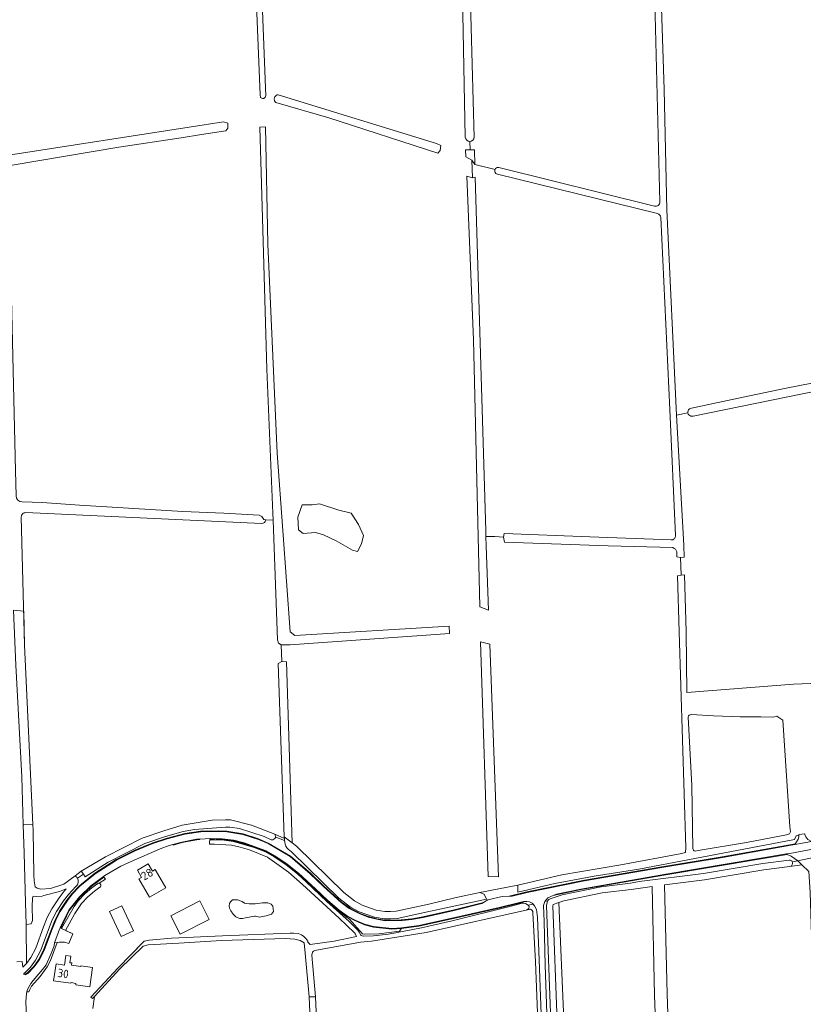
# Model space of a CAD drawing. Header units: metres. Extents: x 209813 to 223847, y 571801 to 587119.
# Tile 594 of 656: x 217565 to 217938, y 581153 to 581622. Entities that reach past the tile are written whole.
import ezdxf
from ezdxf.enums import TextEntityAlignment as Align

# ---------------------------------------------------------------- set-up
doc = ezdxf.new("R2010")
doc.units = ezdxf.units.M
for name, color, linetype, lineweight in [('B-RO-GK-BESCHOEIING-G', 8, 'GK-BESCHOEIING', 0), ('B-RO-GR-BEPLANTING_CULTUUR_BOSPLANTSOEN-GV', 8, 'Continuous', 0), ('B-RO-GR-GRAS-GV', 8, 'Continuous', 0), ('B-RO-OG-BEBOUWING-GV', 8, 'Continuous', 0), ('B-RO-OG-BEBOUWING-T18', 8, 'Continuous', 0), ('B-RO-OG-TERREIN_CULTUURSCHEIDING-GV', 8, 'Continuous', 0), ('B-RO-OG-TERREIN_ERF-GV', 8, 'Continuous', 0), ('B-RO-OG-WATER_GREPPEL-GV', 8, 'Continuous', 0), ('B-RO-OG-WEG-GV', 8, 'Continuous', 0), ('B-RO-VH-VERHARDING_GRASBETONSTEEN-GV', 8, 'Continuous', 0), ('B-RO-VH-VERHARDING_OPEN-GV', 8, 'Continuous', 0), ('B-RO-VH-VERHARDING_STRAATBAKSTEEN-GV', 8, 'Continuous', 0)]:
    doc.layers.add(name, color=color, linetype=linetype, lineweight=lineweight)
doc.styles.add('NLCS-ISO-M200-T18', font='txt', dxfattribs={"height": 0.36})
doc.linetypes.add('GK-BESCHOEIING', pattern='A,30,-5,[1,NLCS.shx,S=1,R=0,X=0,Y=0],-5', length=40)

msp = doc.modelspace()

# ---------------------------------------------------------------- linework, layer by layer
at = {"layer": 'B-RO-GK-BESCHOEIING-G', "flags": 128}
msp.add_lwpolyline([(217598.556, 581155.994), (217611.453, 581169.895), (217623.433, 581182.126)], dxfattribs=at)
at = {"layer": 'B-RO-GR-BEPLANTING_CULTUUR_BOSPLANTSOEN-GV', "flags": 128}
msp.add_lwpolyline([(217567.757, 581190.526), (217567.861, 581172.001), (217569.904, 581174.832), (217572.232, 581179.311), (217575.96, 581189.399), (217577.781, 581193.856), (217579.857, 581197.983), (217583.368, 581203.294), (217585.769, 581206.392), (217586.81, 581207.493), (217583.609, 581206.228), (217576.085, 581204.391), (217575.245, 581204.076), (217572.769, 581203.934), (217571.107, 581204.06), (217570.701, 581203.041), (217570.498, 581199.059), (217570.684, 581192.453), (217570.036, 581190.888)], close=True, dxfattribs=at)
at = {"layer": 'B-RO-GR-GRAS-GV', "flags": 128}
for points in [[(217661.585, 581720.255), (217645.377, 581718.656), (217604.831, 581715.375), (217601.713, 581715.19), (217557.656, 581711.703), (217556.339, 581711.596), (217554.851, 581711.36), (217556.36, 581633.002), (217559.072, 581559.236), (217559.607, 581557.727), (217561.393, 581557.336), (217645.303, 581570.365), (217661.645, 581572.956), (217663.681, 581572.21), (217663.787, 581569.935), (217662.818, 581568.657), (217651.166, 581566.849), (217641.465, 581565.239), (217611.768, 581560.89), (217561.003, 581552.211), (217559.575, 581551.946), (217559.34, 581550.194), (217562.624, 581406.6), (217562.914, 581394.748)], [(217676.527, 581719.633), (217681.675, 581589.016), (217681.786, 581585.297), (217681.715, 581584.987), (217681.656, 581584.839), (217681.495, 581584.565), (217681.281, 581584.329), (217681.025, 581584.141), (217680.884, 581584.068), (217680.583, 581583.965), (217680.268, 581583.925), (217679.294, 581584.49), (217679.051, 581585.686), (217673.776, 581718.273)], [(217776.761, 581565.516), (217774.098, 581708.147), (217774.007, 581724.016)], [(217777.997, 581674.368), (217778.214, 581670.326), (217780.98, 581565.447)], [(217869.43, 581534.701), (217865.954, 581674.639)], [(217868.421, 581676.509), (217868.74, 581666.744), (217869.111, 581661.387), (217871.435, 581588.34), (217872.75, 581530.984), (217877.388, 581433.16), (217882.77, 581434.296)], [(217685.305, 581383.167), (217685.19, 581386.423), (217682.253, 581455.003), (217680.183, 581527.026), (217678.958, 581570.296), (217681.602, 581570.525), (217682.785, 581514.623), (217687.27, 581415.077), (217689.867, 581378.26), (217693.475, 581330), (217695.549, 581328.14), (217769.084, 581332.633), (217769.243, 581329.194), (217693.415, 581323.789), (217689.928, 581323.713), (217689.131, 581323.829), (217689.358, 581315.783), (217691.7, 581315.584), (217694.359, 581229.495), (217696.4, 581227.815), (217718.901, 581205.749), (217724.004, 581201.763), (217727.718, 581199.784), (217734.35, 581197.379), (217738.42, 581196.784), (217741.151, 581196.697), (217743.804, 581196.878), (217759.439, 581200.224), (217771.86, 581203.304), (217783.752, 581205.731), (217801.813, 581209.329), (217822.773, 581214.192), (217850.861, 581218.96), (217879.897, 581224.421), (217881.474, 581224.83), (217881.632, 581224.988), (217881.842, 581227.02), (217878.557, 581329.88), (217877.813, 581356.604), (217879.618, 581356.867)], [(217778.954, 581563.574), (217779.045, 581559.573), (217781.154, 581559.585), (217781.362, 581552.54), (217790.929, 581550.216)], [(217786.58, 581375.313), (217786.669, 581370.979), (217787.803, 581340.202), (217783.761, 581341.899), (217780.733, 581469.024), (217777.578, 581547.068), (217780.18, 581546.278), (217779.916, 581554.678), (217776.99, 581556.198), (217776.913, 581559.561), (217779.045, 581559.573)], [(217781.362, 581552.54), (217779.916, 581554.678)], [(217792.825, 581551.104), (217866.937, 581532.713)], [(217780.18, 581546.278), (217781.541, 581546.483), (217786.524, 581378.063), (217786.58, 581375.313), (217790.803, 581375.375), (217795.03, 581375.067), (217795.231, 581376.769), (217836.078, 581375.158), (217874.82, 581373.704)], [(217868.34, 581529.153), (217792.12, 581547.941)], [(217876.893, 581375.791), (217874.234, 581435.927), (217869.858, 581527.347)], [(217884.477, 581436.525), (217909.064, 581441.667), (217929.553, 581445.976), (217974.376, 581454.726)], [(217877.388, 581433.16), (217880.788, 581371.204), (217880.957, 581365.45), (217879.188, 581365.4), (217879.618, 581356.867), (217881.205, 581357.039), (217882.002, 581329.945), (217882.332, 581301.131), (217933.115, 581305.018), (217965.957, 581306.236), (217985.43, 581306.669), (217982.659, 581375.607), (217980.418, 581451.981)], [(217975.364, 581451.128), (217885.3, 581432.752)], [(217565.824, 581391.823), (217575.388, 581391.537), (217593.138, 581390.323), (217642.296, 581387.319), (217661.891, 581386.427), (217678.68, 581385.546), (217679.91, 581384.911), (217680.942, 581383.403), (217681.822, 581383.272)], [(217679.768, 581381.596), (217567.481, 581386.727)], [(217565.399, 581384.676), (217566.983, 581323.581), (217570.878, 581238.148), (217570.96, 581235.32), (217571.4, 581214.16), (217571.586, 581211.393), (217572.048, 581208.544), (217572.921, 581207.869), (217574.668, 581207.393), (217579.232, 581207.671), (217585.621, 581209.735), (217591.092, 581213.682)], [(217689.131, 581323.829), (217687.872, 581324.623), (217687.323, 581326.127), (217685.305, 581383.167), (217681.822, 581383.272)], [(217875.644, 581370.055), (217844.754, 581370.957), (217795.433, 581372.712), (217795.03, 581375.067)], [(217879.188, 581365.4), (217877.562, 581365.631), (217877.495, 581368.023)], [(217563.187, 581172.708), (217565.83, 581172.955), (217566.143, 581170.172), (217567.691, 581171.766), (217567.861, 581172.001), (217567.757, 581190.526), (217567.444, 581201.005), (217566.726, 581224.575), (217566.272, 581238.016), (217565.64, 581260.834), (217562.849, 581314.11)], [(217690.647, 581231.569), (217690.595, 581232.232), (217687.702, 581314.891), (217689.358, 581315.783)], [(217593.953, 581215.96), (217605.469, 581222.758), (217623.011, 581231.674), (217633.272, 581235.082), (217641.902, 581237.892), (217656.336, 581240.167), (217662.608, 581240.451), (217665.036, 581240.377), (217674.949, 581237.839), (217686.081, 581233.524)], [(217931.372, 581218.238), (217918.86, 581216.572), (217890.644, 581211.874), (217871.587, 581209.445), (217872.891, 581157.299), (217875.009, 581097.306), (217877.199, 581061.07), (217893.895, 581057.272)], [(217900.406, 581019.546), (217920.519, 581011.188), (217934.32, 581044.399), (217939.609, 581041.775), (217942.234, 581047.064), (217943.612, 581051.081), (217944.597, 581055.4), (217945.072, 581059.749), (217945.174, 581068.689), (217944.538, 581092.849), (217942.562, 581155.219), (217941.03, 581205.722), (217940.317, 581215.843), (217937.012, 581218.989)], [(217931.372, 581218.238), (217937.012, 581218.989), (217935.039, 581220.865), (217932.471, 581220.433)], [(217593.953, 581215.96), (217591.092, 581213.682)], [(217592.104, 581212.68), (217594.972, 581214.476), (217593.953, 581215.96)], [(217821.32, 581200.986), (217818.631, 581200.14), (217818.53, 581199.453), (217822.615, 581088.943), (217823.226, 581075.658), (217823.507, 581074.655), (217824.494, 581074.869), (217826.014, 581075.087)], [(217807.799, 581197.832), (217758.155, 581186.751), (217732.064, 581182.677), (217726.894, 581182.176), (217705.095, 581178.136), (217704.484, 581177.904), (217704.012, 581177.338), (217703.684, 581175.987), (217705.385, 581156.033), (217710.481, 581043), (217709.679, 581042.954), (217709.813, 581035.603)], [(217785.282, 581039.745), (217785.226, 581041.424), (217814.856, 581041.424), (217813.405, 581091.583), (217810.2, 581172.777), (217808.987, 581196.175)], [(217707.144, 581046.255), (217702.396, 581156.022), (217700.567, 581176.816), (217700.05, 581181.852), (217698.134, 581182.958), (217695.648, 581183.607), (217691.183, 581183.872), (217681.026, 581183.609), (217660.681, 581182.954), (217640.449, 581181.623), (217625.732, 581180.928), (217623.351, 581180.267), (217612.177, 581169.205), (217600.17, 581156.264), (217599.52, 581150.567)]]:
    msp.add_lwpolyline(points, dxfattribs=at)
for points in [[(217685.816, 581583.939), (217685.891, 581584.331), (217685.957, 581584.52), (217686.144, 581584.874), (217686.396, 581585.184), (217686.704, 581585.439), (217686.875, 581585.543), (217687.244, 581585.697), (217687.61, 581585.789), (217763.065, 581562.535), (217765.067, 581561.539), (217764.789, 581559.198), (217763.757, 581557.888), (217711.809, 581574.857), (217686.616, 581582.088), (217686.282, 581582.449), (217686.161, 581582.608), (217686.056, 581582.779), (217685.969, 581582.959), (217685.9, 581583.147), (217685.819, 581583.539), (217685.807, 581583.739)], [(217699.666, 581376.748), (217705.487, 581377.277), (217709.324, 581376.087), (217715.277, 581373.308), (217723.082, 581368.811), (217725.463, 581368.149), (217727.315, 581371.853), (217728.241, 581375.822), (217725.86, 581381.114), (217722.42, 581386.538), (217716.6, 581387.861), (217707.339, 581390.903), (217703.9, 581390.374), (217699.137, 581390.374), (217697.02, 581384.553), (217697.417, 581378.6)], [(217784.099, 581325.124), (217788.398, 581324.066), (217792.516, 581213.226), (217787.727, 581213.332)], [(217882.865, 581289.304), (217884.584, 581256.793), (217885.159, 581226.764), (217885.493, 581225.888), (217885.765, 581225.605), (217886.199, 581225.523), (217887.674, 581225.735), (217910.705, 581229.645), (217929.649, 581233.233), (217931.211, 581233.789), (217931.558, 581234.692), (217931.331, 581237.192), (217927.983, 581287.946), (217925.124, 581289.85), (217924.869, 581289.56), (217923.178, 581289.365), (217917.442, 581289.437), (217907.693, 581289.484), (217894.922, 581289.928), (217884.281, 581290.531), (217883.348, 581290.241), (217883.024, 581289.89)], [(217690.647, 581231.569), (217686.081, 581233.524), (217686.523, 581232.087), (217690.722, 581230.599)], [(217867.277, 581074.014), (217870.414, 581073.883), (217869.02, 581096.944), (217866.902, 581156.937), (217865.682, 581208.692), (217855.743, 581207.268), (217841.988, 581205.596), (217823.744, 581201.748), (217821.32, 581200.986), (217823.707, 581145.184), (217826.014, 581075.087), (217826.41, 581075.144), (217841.16, 581075.11)]]:
    msp.add_lwpolyline(points, close=True, dxfattribs=at)
at = {"layer": 'B-RO-GR-GRAS-GV'}
for points in [[(217866.937, 581532.713, 0.4973295), (217869.43, 581534.701)], [(217869.858, 581527.347, 0.3259609), (217868.34, 581529.153)], [(217562.914, 581394.748, 0.3984601), (217565.824, 581391.823)], [(217567.481, 581386.727, 0.4338402), (217565.399, 581384.676)], [(217681.822, 581383.272, -0.3797462), (217679.768, 581381.596)], [(217874.82, 581373.704, 0.4384564), (217876.893, 581375.791)], [(217877.495, 581368.023, 0.226838), (217875.644, 581370.055)], [(217932.471, 581220.433, -0.5197668), (217931.372, 581218.238)], [(217591.092, 581213.682, -0.1152118), (217592.104, 581212.68)]]:
    msp.add_lwpolyline(points, format="xyb", dxfattribs=at)
for centre, radius, start, end in [((217778.873, 581565.692), 2.119, 184.75677, 355.23383), ((217792.402, 581549.539), 1.621, 74.87321, 257.83101), ((217884.689, 581434.595), 1.942, 96.26106, 286.4789)]:
    msp.add_arc(centre, radius, start, end, dxfattribs=at)
at = {"layer": 'B-RO-OG-BEBOUWING-GV', "flags": 128}
for points in [[(217620.671, 581216.459), (217622.685, 581212.966), (217621.387, 581212.218), (217626.506, 581203.529), (217634.256, 581208.034), (217629.145, 581216.773), (217627.848, 581216.015), (217625.821, 581219.481)], [(217607.391, 581196.8), (217612.911, 581184.851), (217618.734, 581187.541), (217613.214, 581199.49)], [(217636.536, 581194.631), (217641.017, 581185.882), (217654.891, 581192.988), (217650.41, 581201.737)], [(217580.787, 581163.756), (217589.026, 581162.599), (217589.11, 581162.94), (217591.432, 581162.372), (217591.302, 581161.841), (217597.941, 581160.897), (217599.324, 581169.982), (217593.719, 581170.785), (217593.672, 581170.458), (217589.246, 581171.092), (217589.405, 581172.201), (217588.484, 581172.333), (217588.925, 581175.472), (217586.527, 581175.809), (217585.881, 581171.207), (217581.911, 581171.765)]]:
    msp.add_lwpolyline(points, close=True, dxfattribs=at)
at = {"layer": 'B-RO-OG-TERREIN_CULTUURSCHEIDING-GV', "flags": 128}
for points in [[(217808.987, 581196.175), (217810.2, 581172.777), (217813.405, 581091.583), (217814.856, 581041.424), (217816.587, 581041.424), (217816.391, 581045.709), (217815.71, 581069.138), (217814.793, 581093.865), (217813.54, 581130.507), (217811.948, 581173.73), (217811.094, 581193.836), (217810.7, 581197.608), (217809.721, 581199.416), (217809.054, 581200.269), (217806.767, 581199.786), (217807.117, 581199.108), (217806.984, 581198.096), (217806.139, 581197.462), (217807.799, 581197.832)], [(217819.997, 581080.569), (217819.617, 581088.819), (217815.522, 581199.617), (217815.72, 581200.968), (217815.96, 581201.614), (217816.104, 581201.847), (217814.638, 581201.492), (217814.094, 581199.65), (217814.287, 581192.002), (217814.807, 581171.156), (217816.418, 581124.925), (217817.589, 581088.812), (217818.333, 581076.534), (217819.016, 581072.704), (217820.019, 581070.504), (217823.926, 581070.649), (217822.534, 581071.432), (217820.938, 581072.704)]]:
    msp.add_lwpolyline(points, dxfattribs=at)
at = {"layer": 'B-RO-OG-TERREIN_CULTUURSCHEIDING-GV'}
msp.add_lwpolyline([(217807.799, 581197.832, -0.3275615), (217808.987, 581196.175)], format="xyb", dxfattribs=at)
at = {"layer": 'B-RO-OG-TERREIN_ERF-GV', "flags": 128}
for points in [[(217599.52, 581150.567), (217600.17, 581156.264), (217599.289, 581155.314), (217598.556, 581155.994), (217611.453, 581169.895), (217623.838, 581182.539), (217626.259, 581183.037), (217636.863, 581183.965), (217661.196, 581185.091), (217693.352, 581186.385), (217694.92, 581186.428), (217697.137, 581186.225), (217698.833, 581185.675), (217699.94, 581184.822), (217700.873, 581183.853), (217701.748, 581182.595), (217701.828, 581182.11), (217702.877, 581180.968), (217714.415, 581182.66), (217724.934, 581184.865), (217724.479, 581185.909), (217724.044, 581186.574), (217716.695, 581193.495), (217699.206, 581209.631), (217692.587, 581215.394), (217682.551, 581222.66), (217674.073, 581226.131), (217669.652, 581227.417), (217665.525, 581228.292), (217657.318, 581228.811), (217655.018, 581228.811), (217655.018, 581229.762), (217655.17, 581230.797), (217655.386, 581231.281)], [(217655.386, 581231.281), (217655.518, 581231.576), (217650.417, 581231.263), (217650.417, 581230.963), (217648.887, 581230.869), (217641.963, 581229.528), (217637.628, 581228.365), (217637.551, 581228.655), (217635.727, 581228.165), (217631.46, 581226.519), (217617.734, 581220.602), (217612.843, 581218.341), (217605.226, 581213.879), (217604.533, 581213.369), (217605.415, 581212.17), (217602.493, 581210.183)], [(217603.03, 581208.465), (217602.906, 581208.361), (217602.772, 581208.281), (217600.261, 581206.494), (217597.137, 581203.793), (217594.03, 581200.494), (217590.864, 581195.792), (217586.375, 581187.729), (217589.867, 581186.024), (217588.031, 581181.471), (217586.004, 581182.059), (217583.579, 581182.116), (217582.509, 581181.981), (217579.219, 581173.376), (217577.685, 581170.324), (217574.378, 581165.814), (217570.256, 581161.151), (217569.411, 581159.591), (217569.029, 581158.463), (217568.1, 581158.463), (217567.924, 581157.74), (217567.518, 581153.711), (217569.042, 581119.737)]]:
    msp.add_lwpolyline(points, dxfattribs=at)
for points in [[(217627.848, 581216.015), (217629.145, 581216.773), (217634.256, 581208.034), (217626.506, 581203.529), (217621.387, 581212.218), (217622.685, 581212.966), (217620.671, 581216.459), (217625.821, 581219.481)], [(217618.734, 581187.541), (217612.911, 581184.851), (217607.391, 581196.8), (217613.214, 581199.49)], [(217654.891, 581192.988), (217641.017, 581185.882), (217636.536, 581194.631), (217650.41, 581201.737)], [(217684.52, 581195.524), (217681.972, 581194.626), (217678.846, 581193.984), (217676.961, 581194.454), (217676.481, 581194.444), (217672.159, 581193.788), (217670.643, 581193.375), (217669.363, 581193.375), (217668.15, 581193.804), (217667.518, 581194.183), (217666.305, 581195.387), (217665.082, 581197.084), (217664.467, 581198.263), (217664.282, 581199.298), (217664.501, 581200.544), (217665.013, 581201.302), (217665.934, 581202.307), (217668.375, 581202.307), (217670.623, 581201.43), (217671.608, 581200.66), (217673.921, 581200.317), (217676.683, 581200.317), (217680.28, 581200.788), (217682.828, 581200.788), (217684.327, 581200.232), (217685.098, 581199.226), (217685.483, 581196.68)], [(217585.881, 581171.207), (217586.527, 581175.809), (217588.925, 581175.472), (217588.484, 581172.333), (217589.405, 581172.201), (217589.246, 581171.092), (217593.672, 581170.458), (217593.719, 581170.785), (217599.324, 581169.982), (217597.941, 581160.897), (217591.302, 581161.841), (217591.432, 581162.372), (217589.11, 581162.94), (217589.026, 581162.599), (217580.787, 581163.756), (217581.911, 581171.765)]]:
    msp.add_lwpolyline(points, close=True, dxfattribs=at)
at = {"layer": 'B-RO-OG-TERREIN_ERF-GV'}
msp.add_lwpolyline([(217602.493, 581210.183, -0.6095517), (217603.03, 581208.465)], format="xyb", dxfattribs=at)
at = {"layer": 'B-RO-OG-WATER_GREPPEL-GV', "flags": 128}
msp.add_lwpolyline([(217673.776, 581718.273), (217679.051, 581585.686), (217679.294, 581584.49), (217680.268, 581583.925), (217680.427, 581583.937), (217680.736, 581584.009), (217681.025, 581584.141), (217681.281, 581584.329), (217681.394, 581584.442), (217681.495, 581584.565), (217681.656, 581584.839), (217681.715, 581584.987), (217681.786, 581585.297), (217681.675, 581589.016), (217676.527, 581719.633)], dxfattribs=at)
for points in [[(217566.518, 581238.023), (217570.878, 581238.148), (217566.983, 581323.581), (217566.562, 581339.829), (217561.749, 581340.288), (217562.849, 581314.11), (217565.64, 581260.834), (217566.272, 581238.016)], [(217691.7, 581315.584), (217689.358, 581315.783), (217687.702, 581314.891), (217690.595, 581232.232), (217694.359, 581229.495)], [(217709.679, 581042.954), (217710.481, 581043), (217705.385, 581156.033), (217702.396, 581156.022), (217707.144, 581046.255), (217707.277, 581042.815)]]:
    msp.add_lwpolyline(points, close=True, dxfattribs=at)
at = {"layer": 'B-RO-OG-WEG-GV', "flags": 128}
for points in [[(217684.41, 581230.883), (217680.968, 581232.413), (217669.351, 581236.241), (217664.74, 581236.884), (217662.635, 581236.948), (217647.791, 581235.798), (217642.496, 581234.778), (217634.014, 581232.427), (217624.248, 581229.05), (217606.756, 581220.18), (217595.777, 581213.302), (217594.972, 581214.476), (217592.104, 581212.68)], [(217591.373, 581208.562), (217587.84, 581204.824), (217585.545, 581201.863), (217582.14, 581196.713), (217580.152, 581192.762), (217576.382, 581183.101), (217574.617, 581178.239), (217572.161, 581173.514), (217569.776, 581170.212), (217566.872, 581167.279), (217566.512, 581166.899), (217567.11, 581166.645), (217568.278, 581167.442), (217571.359, 581170.543), (217573.632, 581173.692), (217576.005, 581178.257), (217579.742, 581188.371), (217581.549, 581192.794), (217583.594, 581196.86), (217587.068, 581202.114), (217589.432, 581205.164), (217593.063, 581209.006), (217600.376, 581214.983), (217610.625, 581221.51), (217619.523, 581225.973), (217627.963, 581229.47), (217634.823, 581231.66), (217643.257, 581233.871), (217650.777, 581234.972), (217659.194, 581235.164), (217663.311, 581234.991), (217670.955, 581233.672), (217678.358, 581231.345), (217682.995, 581229.342), (217693.564, 581223.152), (217703.158, 581214.948), (217709.44, 581208.839), (217717.817, 581201.198), (217721.715, 581198.431), (217726.753, 581195.849), (217730.703, 581194.379), (217734.667, 581193.304), (217738.611, 581192.603), (217746.652, 581192.676), (217751.261, 581193.18), (217756.613, 581194.213), (217771.422, 581197.504), (217785.518, 581201.045)], [(217690.786, 581229.771), (217690.722, 581230.599), (217686.523, 581232.087)], [(217785.518, 581201.045), (217787.447, 581202.262), (217794.316, 581203.946), (217797.695, 581204.058), (217806.133, 581206.136), (217833.462, 581211.707), (217870.297, 581218.031), (217899.12, 581222.736), (217933.942, 581228.962), (217935.191, 581231.194), (217935.544, 581232.265), (217935.597, 581233.107), (217934.328, 581232.712), (217933.595, 581230.95), (217859.369, 581216.949), (217838.138, 581213.612), (217819.388, 581210.064), (217801.789, 581206.009), (217801.813, 581209.329), (217783.752, 581205.731), (217785.807, 581205.039), (217786.859, 581202.684), (217760.227, 581196.813), (217744.292, 581193.404), (217741.214, 581193.193), (217738.11, 581193.293), (217733.556, 581193.958), (217726.254, 581196.598), (217722.089, 581198.817), (217716.591, 581203.112), (217694.058, 581225.21), (217692.426, 581226.365)], [(217930.093, 581223.933), (217916.666, 581221.639), (217872.236, 581214.259), (217831.894, 581207.132), (217818.676, 581204.311), (217816.051, 581203.2), (217814.638, 581201.492), (217816.104, 581201.847), (217816.319, 581202.195), (217816.605, 581202.52), (217817.134, 581202.814), (217822.982, 581204.653), (217841.461, 581208.551), (217855.383, 581210.249), (217859.641, 581210.947), (217890.208, 581214.843), (217918.416, 581219.539), (217930.942, 581221.207)], [(217932.471, 581220.433), (217935.039, 581220.865), (217931.865, 581223.017), (217930.093, 581223.933)], [(217602.493, 581210.183), (217605.415, 581212.17), (217604.711, 581213.127), (217598.702, 581208.704), (217593.324, 581203.536), (217588.25, 581197.174), (217584.167, 581188.806), (217584.575, 581188.607), (217590.569, 581199.082), (217592.48, 581201.766), (217595.751, 581205.239), (217599.024, 581208.069), (217601.871, 581210.094)]]:
    msp.add_lwpolyline(points, dxfattribs=at)
at = {"layer": 'B-RO-OG-WEG-GV'}
for points in [[(217686.523, 581232.087, -0.3516083), (217684.41, 581230.883)], [(217692.426, 581226.365, -0.1774514), (217690.786, 581229.771)], [(217930.942, 581221.207, -0.3139243), (217932.471, 581220.433)], [(217592.104, 581212.68, -0.3852263), (217591.373, 581208.562)], [(217601.871, 581210.094, -0.1591267), (217602.493, 581210.183)]]:
    msp.add_lwpolyline(points, format="xyb", dxfattribs=at)
at = {"layer": 'B-RO-OG-WEG-GV', "flags": 128}
for points in [[(217728.166, 581185.007), (217733.017, 581185.136), (217740.209, 581185.872), (217755.884, 581188.95), (217770.56, 581192.298), (217798.577, 581199.258), (217802.818, 581200.386), (217805.454, 581200.518), (217806.767, 581199.786), (217809.054, 581200.269), (217808.688, 581200.737), (217807.279, 581201.272), (217806.124, 581201.461), (217804.62, 581201.441), (217804.693, 581201.149), (217802.592, 581200.778), (217792.934, 581198.362), (217769.808, 581193.065), (217754.69, 581189.762), (217746.425, 581188.597), (217745.427, 581187.344), (217735.587, 581186.037), (217728.748, 581185.915), (217727.809, 581186.081), (217721.655, 581193.083), (217720.222, 581194.022), (217711.075, 581201.755), (217705.317, 581207.326), (217697.244, 581214.742), (217691.605, 581219.237), (217685.898, 581223.065), (217681.767, 581225.389), (217671.445, 581229.127), (217666.526, 581230.353), (217661.006, 581231.078), (217655.386, 581231.281), (217655.17, 581230.797), (217657.393, 581230.909), (217661.946, 581230.747), (217666.47, 581230.058), (217676.258, 581227.265), (217681.638, 581225.118), (217685.74, 581222.81), (217691.427, 581218.994), (217697.049, 581214.514), (217701.08, 581210.811), (217710.873, 581201.533), (217721.486, 581192.014), (217725.677, 581187.915), (217726.333, 581186.911), (217726.987, 581185.412), (217727.162, 581185.243)], [(217582.509, 581181.981), (217581.176, 581181.813), (217580.995, 581180.392), (217579.637, 581176.748), (217577.156, 581171.369), (217575.495, 581169.1), (217570.994, 581163.864), (217569.869, 581162.414), (217569.087, 581161.079), (217568.362, 581159.533), (217568.1, 581158.463), (217569.029, 581158.463), (217569.411, 581159.591), (217570.256, 581161.151), (217574.378, 581165.814), (217577.685, 581170.324), (217579.219, 581173.376)]]:
    msp.add_lwpolyline(points, close=True, dxfattribs=at)
at = {"layer": 'B-RO-VH-VERHARDING_GRASBETONSTEEN-GV', "flags": 128}
for points in [[(217784.703, 581200.531), (217785.518, 581201.045), (217771.422, 581197.504), (217756.613, 581194.213), (217751.261, 581193.18), (217742.982, 581192.507), (217738.611, 581192.603), (217734.667, 581193.304), (217730.703, 581194.379), (217726.753, 581195.849), (217721.715, 581198.431), (217717.817, 581201.198), (217709.44, 581208.839), (217703.158, 581214.948), (217693.564, 581223.152), (217682.995, 581229.342), (217678.358, 581231.345), (217670.955, 581233.672), (217663.311, 581234.991), (217655.484, 581235.215), (217650.777, 581234.972), (217643.257, 581233.871), (217634.823, 581231.66), (217627.963, 581229.47), (217619.523, 581225.973), (217610.625, 581221.51), (217600.376, 581214.983), (217593.063, 581209.006), (217589.432, 581205.164), (217587.068, 581202.114), (217583.594, 581196.86), (217581.549, 581192.794), (217577.744, 581183.045), (217576.005, 581178.257), (217573.632, 581173.692), (217571.359, 581170.543), (217568.278, 581167.442), (217567.11, 581166.645), (217567.438, 581166.506), (217568.469, 581167.209), (217571.589, 581170.35), (217573.888, 581173.534), (217576.28, 581178.136), (217580.021, 581188.262), (217581.822, 581192.67), (217583.854, 581196.709), (217587.312, 581201.939), (217589.66, 581204.969), (217593.269, 581208.787), (217600.556, 581214.743), (217610.77, 581221.247), (217619.648, 581225.7), (217628.066, 581229.188), (217634.907, 581231.372), (217643.317, 581233.577), (217650.807, 581234.673), (217659.186, 581234.864), (217663.283, 581234.692), (217670.885, 581233.38), (217678.25, 581231.065), (217682.863, 581229.072), (217693.389, 581222.908), (217702.954, 581214.728), (217709.232, 581208.622), (217717.632, 581200.961), (217721.559, 581198.174), (217726.632, 581195.574), (217730.611, 581194.093), (217734.601, 581193.011), (217738.581, 581192.304), (217746.675, 581192.377), (217751.306, 581192.883), (217756.674, 581193.919), (217771.491, 581197.212)], [(217637.628, 581228.365), (217641.963, 581229.528), (217648.887, 581230.869), (217650.417, 581230.963), (217650.417, 581231.263), (217648.849, 581231.167), (217641.896, 581229.821), (217637.551, 581228.655)], [(217933.942, 581228.962), (217899.12, 581222.736), (217870.297, 581218.031), (217833.462, 581211.707), (217806.133, 581206.136), (217797.695, 581204.058), (217799.144, 581204.106), (217806.199, 581205.843), (217833.517, 581211.412), (217870.347, 581217.735), (217899.171, 581222.44), (217933.735, 581228.62)], [(217929.651, 581224.162), (217916.616, 581221.935), (217872.185, 581214.555), (217831.837, 581207.427), (217820.139, 581204.93), (217818.676, 581204.311), (217831.894, 581207.132), (217872.236, 581214.259), (217916.666, 581221.639), (217930.093, 581223.933)], [(217604.533, 581213.369), (217598.508, 581208.934), (217593.102, 581203.739), (217587.995, 581197.335), (217583.897, 581188.938), (217584.167, 581188.806), (217588.25, 581197.174), (217593.324, 581203.536), (217598.702, 581208.704), (217604.711, 581213.127)], [(217716.533, 581197.093), (217720.222, 581194.022), (217721.655, 581193.083), (217727.809, 581186.081), (217728.748, 581185.915), (217735.587, 581186.037), (217745.427, 581187.344), (217746.425, 581188.597), (217741.8, 581188.378), (217733.025, 581189.244), (217728.75, 581190.397), (217724.488, 581192.237), (217720.532, 581194.287)]]:
    msp.add_lwpolyline(points, close=True, dxfattribs=at)
msp.add_lwpolyline([(217746.425, 581188.597), (217754.69, 581189.762), (217769.808, 581193.065), (217792.934, 581198.362), (217802.592, 581200.778), (217804.693, 581201.149), (217804.62, 581201.441), (217802.529, 581201.072), (217792.864, 581198.654), (217769.742, 581193.358), (217754.637, 581190.057), (217746.397, 581188.896), (217741.802, 581188.678), (217733.084, 581189.539), (217728.849, 581190.681), (217724.617, 581192.508), (217720.688, 581194.544), (217716.717, 581197.33), (217711.277, 581201.977), (217705.523, 581207.544), (217697.439, 581214.97), (217691.782, 581219.479), (217686.055, 581223.321), (217681.897, 581225.66), (217671.527, 581229.416), (217666.582, 581230.648), (217661.031, 581231.377), (217655.518, 581231.576), (217655.386, 581231.281), (217661.006, 581231.078), (217666.526, 581230.353), (217676.359, 581227.548), (217681.767, 581225.389), (217685.898, 581223.065), (217691.605, 581219.237), (217697.244, 581214.742), (217705.317, 581207.326), (217711.075, 581201.755), (217716.533, 581197.093)], dxfattribs=at)
at = {"layer": 'B-RO-VH-VERHARDING_OPEN-GV', "flags": 128}
msp.add_lwpolyline([(217589.867, 581186.024), (217583.897, 581188.938), (217583.561, 581188.251), (217581.176, 581181.813), (217583.579, 581182.116), (217586.004, 581182.059), (217588.031, 581181.471)], close=True, dxfattribs=at)
at = {"layer": 'B-RO-VH-VERHARDING_STRAATBAKSTEEN-GV', "flags": 128}
for points in [[(217941.674, 581230.04), (217939.838, 581231.104), (217938.866, 581232.343), (217938.453, 581233.443), (217938.407, 581233.748), (217935.617, 581233.416), (217935.544, 581232.265), (217935.191, 581231.194), (217933.735, 581228.62)], [(217930.093, 581223.933), (217931.865, 581223.017), (217935.039, 581220.865), (217946.422, 581223.287), (217949.674, 581227.871), (217931.25, 581224.435), (217929.651, 581224.162)]]:
    msp.add_lwpolyline(points, close=True, dxfattribs=at)

# ---------------------------------------------------------------- texts
at = {"layer": 'B-RO-OG-BEBOUWING-T18', "style": 'NLCS-ISO-M200-T18'}
for s, rotation, p in [('28', 30.4, (217625.27, 581214.52)), ('30', 352, (217585.31, 581167.205))]:
    msp.add_text(s, height=4, rotation=rotation, dxfattribs=at).set_placement(p, align=Align.MIDDLE)

doc.saveas('drawing.dxf')
